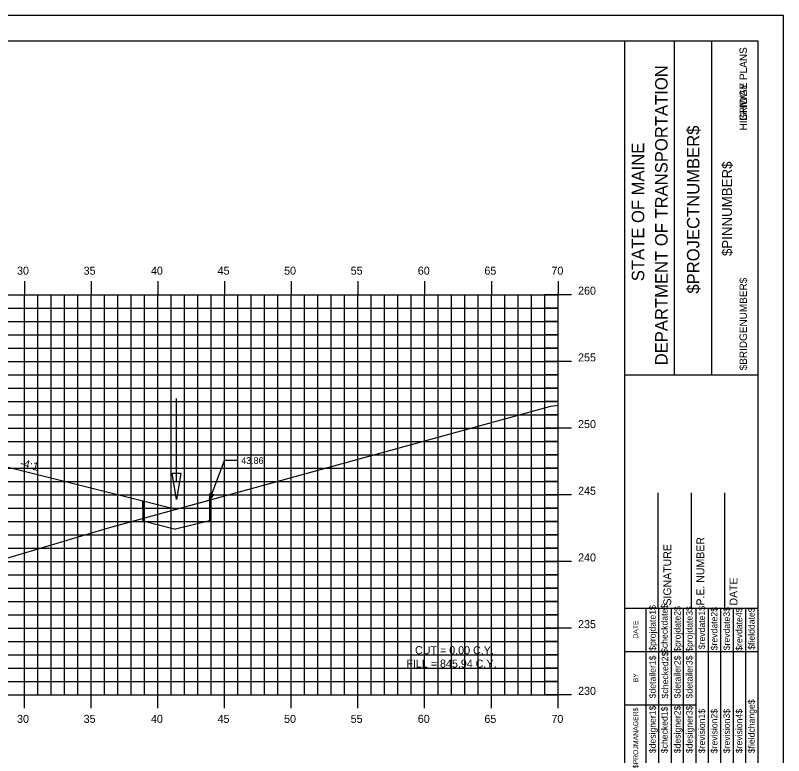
# Model space of a CAD drawing. Extents: x 1160718 to 1173142, y 616002 to 617630.
# Drawn here: x 1170213.5 to 1170271.1, y 616668.4 to 616723.9 of the extents above; entities that cross this region are included whole.
import ezdxf

# ---------------------------------------------------------------- set-up
doc = ezdxf.new("R2010")
doc.units = 0
for name, color, linetype in [('ANNOTATION', 7, 'Continuous'), ('BORDER', 7, 'Continuous'), ('BRIDGE_TITLE', 7, 'Continuous'), ('D_Drainage_Ditch_Line', 7, 'Continuous'), ('D_Roadway_SubGrade', 7, 'Continuous'), ('H_V ANNOTATION', 7, 'Continuous'), ('HIGHWAY_TITLE', 7, 'Continuous'), ('MAJOR', 7, 'Continuous'), ('MINOR', 7, 'Continuous'), ('PLOT BOUNDARY', 7, 'Continuous'), ('S_Roadway_Centerline', 7, 'Continuous')]:
    doc.layers.add(name, color=color, linetype=linetype)

msp = doc.modelspace()

# ---------------------------------------------------------------- linework, layer by layer
at = {"layer": 'ANNOTATION'}
for p, q in [((1170228.018, 616687.528), (1170229.151, 616690.494)), ((1170230.151, 616690.494), (1170229.151, 616690.494)), ((1170223.018, 616686.841), (1170223.018, 616687.466))]:
    msp.add_line(p, q, dxfattribs=at)
msp.add_lwpolyline([(1170228.313, 616687.951), (1170228.018, 616687.528), (1170228.079, 616688.04)], close=True, dxfattribs=at)
for points in [[(1170223.018, 616687.466), (1170223.018, 616685.966), (1170225.483, 616685.35)], [(1170225.518, 616686.841), (1170228.018, 616687.528), (1170228.02, 616685.973), (1170225.483, 616685.35)]]:
    msp.add_lwpolyline(points, dxfattribs=at)
at = {"layer": 'BORDER'}
for p, q in [((1170269.151, 616721.928), (1170109.151, 616721.928)), ((1170259.151, 616616.931), (1170259.151, 616721.931)), ((1170262.879, 616696.925), (1170262.879, 616721.925)), ((1170265.674, 616696.925), (1170265.674, 616721.925)), ((1170269.151, 616616.931), (1170269.151, 616721.931)), ((1170259.152, 616696.923), (1170269.151, 616696.923)), ((1170261.651, 616679.431), (1170261.651, 616688.079)), ((1170264.151, 616679.431), (1170264.151, 616688.079)), ((1170266.651, 616679.431), (1170266.651, 616688.079)), ((1170259.151, 616679.431), (1170269.151, 616679.431))]:
    msp.add_line(p, q, dxfattribs=at)
for points in [[(1170260.766, 616676.181), (1170260.766, 616679.431)], [(1170261.698, 616661.934), (1170261.698, 616679.431)], [(1170262.63, 616679.431), (1170262.63, 616661.934)], [(1170263.562, 616661.934), (1170263.562, 616679.431)], [(1170264.493, 616661.934), (1170264.493, 616679.431)], [(1170265.425, 616661.934), (1170265.425, 616679.431)], [(1170266.357, 616661.934), (1170266.357, 616679.431)], [(1170267.288, 616661.934), (1170267.288, 616679.431)], [(1170268.22, 616661.934), (1170268.22, 616679.431)], [(1170260.766, 616661.934), (1170260.766, 616678.725)], [(1170259.151, 616676.181), (1170269.151, 616676.181)], [(1170259.151, 616672.181), (1170260.766, 616672.181)], [(1170260.766, 616672.181), (1170264.492, 616672.181)]]:
    msp.add_lwpolyline(points, dxfattribs=at)
at = {"layer": 'D_Drainage_Ditch_Line'}
msp.add_line((1170225.545, 616688.89), (1170225.545, 616695.134), dxfattribs=at)
msp.add_lwpolyline([(1170225.216, 616689.546), (1170225.873, 616689.546), (1170225.545, 616687.578)], close=True, dxfattribs=at)
at = {"layer": 'D_Roadway_SubGrade'}
msp.add_line((1170204.151, 616692.183), (1170225.518, 616686.841), dxfattribs=at)
at = {"layer": 'MAJOR'}
for p, q in [((1170214.151, 616703.93), (1170214.151, 616702.928)), ((1170219.151, 616703.93), (1170219.151, 616702.928)), ((1170224.151, 616703.93), (1170224.151, 616702.928)), ((1170229.151, 616703.93), (1170229.151, 616702.928)), ((1170234.151, 616703.93), (1170234.151, 616702.928)), ((1170239.151, 616703.93), (1170239.151, 616702.928)), ((1170244.151, 616703.93), (1170244.151, 616702.928)), ((1170249.151, 616703.93), (1170249.151, 616702.928)), ((1170254.151, 616703.93), (1170254.151, 616702.928)), ((1170114.151, 616702.928), (1170254.151, 616702.928)), ((1170114.151, 616702.928), (1170254.151, 616702.928)), ((1170214.151, 616672.928), (1170214.151, 616702.928)), ((1170219.151, 616672.928), (1170219.151, 616702.928)), ((1170224.151, 616672.928), (1170224.151, 616702.928)), ((1170229.151, 616672.928), (1170229.151, 616702.928)), ((1170234.151, 616672.928), (1170234.151, 616702.928)), ((1170239.151, 616672.928), (1170239.151, 616702.928)), ((1170244.151, 616672.928), (1170244.151, 616702.928)), ((1170249.151, 616672.928), (1170249.151, 616702.928)), ((1170255.153, 616702.928), (1170253.149, 616702.928)), ((1170254.151, 616672.928), (1170254.151, 616702.928)), ((1170254.151, 616672.928), (1170254.151, 616702.928)), ((1170114.151, 616697.928), (1170254.151, 616697.928)), ((1170255.153, 616697.928), (1170253.149, 616697.928)), ((1170114.151, 616692.928), (1170254.151, 616692.928)), ((1170255.153, 616692.928), (1170253.149, 616692.928)), ((1170114.151, 616687.928), (1170254.151, 616687.928)), ((1170255.153, 616687.928), (1170253.149, 616687.928)), ((1170114.151, 616682.928), (1170254.151, 616682.928)), ((1170255.153, 616682.928), (1170253.149, 616682.928)), ((1170114.151, 616677.928), (1170254.151, 616677.928)), ((1170255.153, 616677.928), (1170253.149, 616677.928)), ((1170114.151, 616672.928), (1170254.151, 616672.928)), ((1170114.151, 616672.928), (1170254.151, 616672.928)), ((1170214.151, 616671.926), (1170214.151, 616672.928)), ((1170219.151, 616671.926), (1170219.151, 616672.928)), ((1170224.151, 616671.926), (1170224.151, 616672.928)), ((1170229.151, 616671.926), (1170229.151, 616672.928)), ((1170234.151, 616671.926), (1170234.151, 616672.928)), ((1170239.151, 616671.926), (1170239.151, 616672.928)), ((1170244.151, 616671.926), (1170244.151, 616672.928)), ((1170249.151, 616671.926), (1170249.151, 616672.928)), ((1170255.153, 616672.928), (1170253.149, 616672.928)), ((1170254.151, 616671.926), (1170254.151, 616672.928))]:
    msp.add_line(p, q, dxfattribs=at)
at = {"layer": 'MINOR'}
for p, q in [((1170215.151, 616672.928), (1170215.151, 616702.928)), ((1170216.151, 616672.928), (1170216.151, 616702.928)), ((1170217.151, 616672.928), (1170217.151, 616702.928)), ((1170218.151, 616672.928), (1170218.151, 616702.928)), ((1170220.151, 616672.928), (1170220.151, 616702.928)), ((1170221.151, 616672.928), (1170221.151, 616702.928)), ((1170222.151, 616672.928), (1170222.151, 616702.928)), ((1170223.151, 616672.928), (1170223.151, 616702.928)), ((1170225.151, 616672.928), (1170225.151, 616702.928)), ((1170226.151, 616672.928), (1170226.151, 616702.928)), ((1170227.151, 616672.928), (1170227.151, 616702.928)), ((1170228.151, 616672.928), (1170228.151, 616702.928)), ((1170230.151, 616672.928), (1170230.151, 616702.928)), ((1170231.151, 616672.928), (1170231.151, 616702.928)), ((1170232.151, 616672.928), (1170232.151, 616702.928)), ((1170233.151, 616672.928), (1170233.151, 616702.928)), ((1170235.151, 616672.928), (1170235.151, 616702.928)), ((1170236.151, 616672.928), (1170236.151, 616702.928)), ((1170237.151, 616672.928), (1170237.151, 616702.928)), ((1170238.151, 616672.928), (1170238.151, 616702.928)), ((1170240.151, 616672.928), (1170240.151, 616702.928)), ((1170241.151, 616672.928), (1170241.151, 616702.928)), ((1170242.151, 616672.928), (1170242.151, 616702.928)), ((1170243.151, 616672.928), (1170243.151, 616702.928)), ((1170245.151, 616672.928), (1170245.151, 616702.928)), ((1170246.151, 616672.928), (1170246.151, 616702.928)), ((1170247.151, 616672.928), (1170247.151, 616702.928)), ((1170248.151, 616672.928), (1170248.151, 616702.928)), ((1170250.151, 616672.928), (1170250.151, 616702.928)), ((1170251.151, 616672.928), (1170251.151, 616702.928)), ((1170252.151, 616672.928), (1170252.151, 616702.928)), ((1170253.151, 616672.928), (1170253.151, 616702.928)), ((1170114.151, 616701.928), (1170254.151, 616701.928)), ((1170254.151, 616701.928), (1170253.149, 616701.928)), ((1170114.151, 616700.928), (1170254.151, 616700.928)), ((1170254.151, 616700.928), (1170253.149, 616700.928)), ((1170114.151, 616699.928), (1170254.151, 616699.928)), ((1170254.151, 616699.928), (1170253.149, 616699.928)), ((1170114.151, 616698.928), (1170254.151, 616698.928)), ((1170254.151, 616698.928), (1170253.149, 616698.928)), ((1170114.151, 616696.928), (1170254.151, 616696.928)), ((1170254.151, 616696.928), (1170253.149, 616696.928)), ((1170114.151, 616695.928), (1170254.151, 616695.928)), ((1170254.151, 616695.928), (1170253.149, 616695.928)), ((1170114.151, 616694.928), (1170254.151, 616694.928)), ((1170254.151, 616694.928), (1170253.149, 616694.928)), ((1170114.151, 616693.928), (1170254.151, 616693.928)), ((1170254.151, 616693.928), (1170253.149, 616693.928)), ((1170114.151, 616691.928), (1170254.151, 616691.928)), ((1170254.151, 616691.928), (1170253.149, 616691.928)), ((1170114.151, 616690.928), (1170254.151, 616690.928)), ((1170254.151, 616690.928), (1170253.149, 616690.928)), ((1170114.151, 616689.928), (1170254.151, 616689.928)), ((1170254.151, 616689.928), (1170253.149, 616689.928)), ((1170114.151, 616688.928), (1170254.151, 616688.928)), ((1170254.151, 616688.928), (1170253.149, 616688.928)), ((1170114.151, 616686.928), (1170254.151, 616686.928)), ((1170254.151, 616686.928), (1170253.149, 616686.928)), ((1170114.151, 616685.928), (1170254.151, 616685.928)), ((1170254.151, 616685.928), (1170253.149, 616685.928)), ((1170114.151, 616684.928), (1170254.151, 616684.928)), ((1170254.151, 616684.928), (1170253.149, 616684.928)), ((1170114.151, 616683.928), (1170254.151, 616683.928)), ((1170254.151, 616683.928), (1170253.149, 616683.928)), ((1170114.151, 616681.928), (1170254.151, 616681.928)), ((1170254.151, 616681.928), (1170253.149, 616681.928)), ((1170114.151, 616680.928), (1170254.151, 616680.928)), ((1170254.151, 616680.928), (1170253.149, 616680.928)), ((1170114.151, 616679.928), (1170254.151, 616679.928)), ((1170254.151, 616679.928), (1170253.149, 616679.928)), ((1170114.151, 616678.928), (1170254.151, 616678.928)), ((1170254.151, 616678.928), (1170253.149, 616678.928)), ((1170114.151, 616676.928), (1170254.151, 616676.928)), ((1170254.151, 616676.928), (1170253.149, 616676.928)), ((1170114.151, 616675.928), (1170254.151, 616675.928)), ((1170254.151, 616675.928), (1170253.149, 616675.928)), ((1170114.151, 616674.928), (1170254.151, 616674.928)), ((1170254.151, 616674.928), (1170253.149, 616674.928)), ((1170114.151, 616673.928), (1170254.151, 616673.928)), ((1170254.151, 616673.928), (1170253.149, 616673.928))]:
    msp.add_line(p, q, dxfattribs=at)
at = {"layer": 'PLOT BOUNDARY'}
msp.add_lwpolyline([(1170101.057, 616613.869), (1170271.057, 616613.869), (1170271.057, 616723.869), (1170101.057, 616723.869)], close=True, dxfattribs=at)
at = {"layer": 'S_Roadway_Centerline'}
msp.add_lwpolyline([(1170114.151, 616692.334), (1170130.506, 616684.307), (1170148.33, 616686.314), (1170154.575, 616683.749), (1170171.282, 616684.108), (1170179.09, 616683.788), (1170180.256, 616683.763), (1170208.088, 616682.89), (1170210.387, 616682.446), (1170220.462, 616685.451), (1170253.617, 616694.565), (1170254.151, 616694.658)], dxfattribs=at)

# ---------------------------------------------------------------- texts
at = {"layer": 'ANNOTATION'}
msp.add_text("43.86'", height=0.5, dxfattribs=at).set_placement((1170230.401, 616690.244))
for s, rotation, p in [('-4:1', 345.96376, (1170213.788, 616690.054)), ('CUT = 0.00 C.Y.', 359.92408, (1170243.43, 616675.978)), ('FILL = 845.94 C.Y.', 359.92408, (1170242.781, 616674.977))]:
    msp.add_text(s, height=0.6, rotation=rotation, dxfattribs=at).set_placement(p)
at = {"layer": 'BORDER'}
for s, height, p in [('DEPARTMENT OF TRANSPORTATION', 0.93176, (1170262.358, 616697.634)), ('$PROJECTNUMBER$', 0.93176, (1170264.743, 616703.008)), ('STATE OF MAINE', 0.93176, (1170260.606, 616703.94)), ('$PINNUMBER$', 0.74527, (1170267.187, 616705.825)), ('P.E. NUMBER', 0.59055, (1170265.111, 616679.624)), ('SIGNATURE', 0.5906, (1170262.631, 616679.624)), ('DATE', 0.5906, (1170267.592, 616679.624)), ('$projdate1$', 0.48455, (1170261.474, 616676.232)), ('$checkdate$', 0.48455, (1170262.368, 616676.074)), ('$projdate2$', 0.48455, (1170263.337, 616676.153)), ('$projdate3$', 0.48455, (1170264.231, 616676.153)), ('$revdate1$', 0.4845, (1170265.163, 616676.35)), ('$revdate2$', 0.4845, (1170266.095, 616676.271)), ('$revdate3$', 0.4845, (1170267.026, 616676.271)), ('$revdate4$', 0.4845, (1170267.958, 616676.232)), ('$fielddate$', 0.48455, (1170268.89, 616676.31)), ('DATE', 0.3714, (1170260.155, 616677.137)), ('$detailer1$', 0.48455, (1170261.474, 616672.667)), ('$checked2$', 0.4845, (1170262.405, 616672.667)), ('$detailer2$', 0.48455, (1170263.337, 616672.667)), ('$detailer3$', 0.48455, (1170264.231, 616672.667)), ('BY', 0.3714, (1170260.155, 616673.866)), ('$fieldchange$', 0.48455, (1170268.89, 616668.555)), ('$PROJMANAGER$', 0.37275, (1170260.155, 616667.426)), ('$designer1$', 0.48455, (1170261.474, 616668.555)), ('$checked1$', 0.4845, (1170262.368, 616668.555)), ('$designer2$', 0.48455, (1170263.337, 616668.555)), ('$designer3$', 0.48455, (1170264.231, 616668.555)), ('$revision1$', 0.48455, (1170265.163, 616668.555)), ('$revision2$', 0.48455, (1170266.095, 616668.555)), ('$revision3$', 0.48455, (1170267.026, 616668.555)), ('$revision4$', 0.48455, (1170267.958, 616668.555))]:
    msp.add_text(s, height=height, rotation=90, dxfattribs=at).set_placement(p)
at = {"layer": 'BRIDGE_TITLE'}
for s, p in [('BRIDGE PLANS', (1170268.309, 616715.953)), ('$BRIDGENUMBER$', (1170268.309, 616697.259))]:
    msp.add_text(s, height=0.55901, rotation=90, dxfattribs=at).set_placement(p)
at = {"layer": 'H_V ANNOTATION'}
for s, p in [('30', (1170213.599, 616704.428)), ('35', (1170218.591, 616704.428)), ('40', (1170223.637, 616704.428)), ('45', (1170228.629, 616704.428)), ('50', (1170233.615, 616704.428)), ('55', (1170238.607, 616704.428)), ('60', (1170243.637, 616704.428)), ('65', (1170248.629, 616704.428)), ('70', (1170253.653, 616704.428)), ('260', (1170255.651, 616702.928)), ('255', (1170255.651, 616697.928)), ('250', (1170255.651, 616692.928)), ('245', (1170255.651, 616687.928)), ('240', (1170255.651, 616682.928)), ('235', (1170255.651, 616677.928)), ('230', (1170255.651, 616672.928)), ('30', (1170213.599, 616670.828)), ('35', (1170218.591, 616670.828)), ('40', (1170223.637, 616670.828)), ('45', (1170228.629, 616670.828)), ('50', (1170233.615, 616670.828)), ('55', (1170238.607, 616670.828)), ('60', (1170243.637, 616670.828)), ('65', (1170248.629, 616670.828)), ('70', (1170253.653, 616670.828))]:
    msp.add_text(s, height=0.6, dxfattribs=at).set_placement(p)
at = {"layer": 'HIGHWAY_TITLE'}
msp.add_text('HIGHWAY PLANS', height=0.55901, rotation=90, dxfattribs=at).set_placement((1170268.309, 616715.244))

doc.saveas('drawing.dxf')
